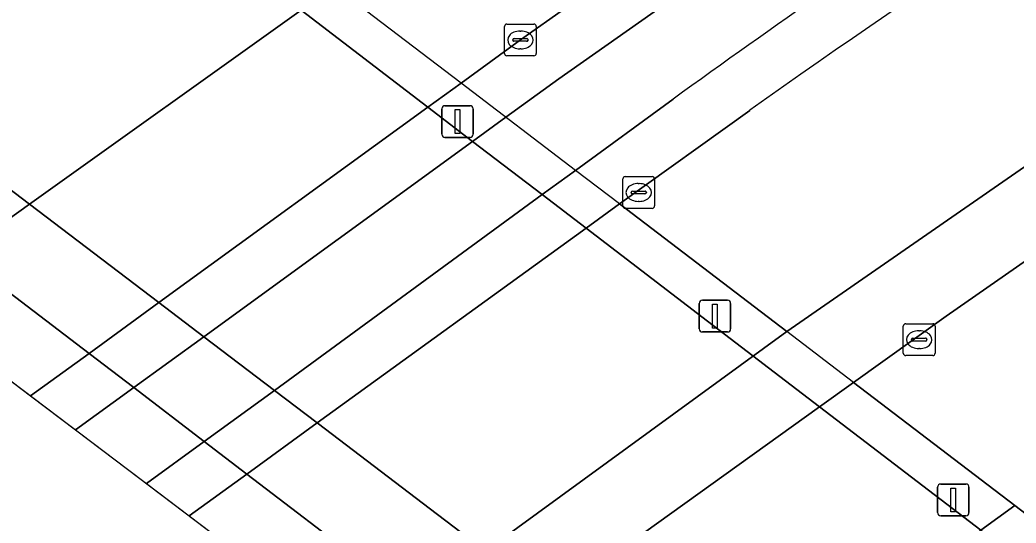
# Model space of a CAD drawing. Extents: x 158352 to 159489, y 383828 to 384603.
# Drawn here: x 158579.96 to 158611.34, y 384058.4 to 384074.24 of the extents above; entities that cross this region are included whole.
import ezdxf

# ---------------------------------------------------------------- set-up
doc = ezdxf.new("R2010")
doc.units = 0
for name, color, linetype in [('IMGEO_Dek', 7, 'Continuous'), ('IMGEO_Groenvoorziening', 7, 'Continuous'), ('IMGEO_Kolk', 7, 'Continuous'), ('IMGEO_Lichtmast', 7, 'Continuous'), ('IMGEO_Muur', 7, 'Continuous'), ('IMGEO_Rijbaan_lokaal_gesloten', 7, 'Continuous'), ('IMGEO_Rijbaan_lokaal_open', 7, 'Continuous'), ('IMGEO_Rijbaan_regionaal_gesloten', 7, 'Continuous'), ('IMGEO_Terreindeel_open', 7, 'Continuous'), ('IMGEO_Verkeerseiland_gesloten', 7, 'Continuous'), ('IMGEO_Voetpad_open', 7, 'Continuous')]:
    doc.layers.add(name, color=color, linetype=linetype)

msp = doc.modelspace()

# ---------------------------------------------------------------- linework, layer by layer
at = {"layer": 'IMGEO_Dek'}
msp.add_lwpolyline([(158597.855, 384049.125), (158599.607, 384050.406), (158601.783, 384051.997), (158610.237, 384058.176), (158611.3, 384058.953), (158606.221, 384062.826), (158604.116, 384064.431), (158598.845, 384068.45), (158597.461, 384069.506), (158593.855, 384072.255), (158589.868, 384075.295), (158584.779, 384079.176), (158583.753, 384078.425), (158575.283, 384072.224), (158573.109, 384070.633), (158571.232, 384069.26), (158583.349, 384060.096)], close=True, dxfattribs=at)
at = {"layer": 'IMGEO_Groenvoorziening'}
for points in [[(158602.952, 384071.398), (158598.845, 384068.45), (158604.116, 384064.431), (158637.764, 384087.748)], [(158613.197, 384066.952), (158612.294, 384067.106), (158609.144, 384064.921), (158606.221, 384062.826), (158611.3, 384058.953), (158613.62, 384057.184), (158614.378, 384057.858), (158626.962, 384050.112), (158651.483, 384034.675), (158661.741, 384028.584), (158677.929, 384018.316), (158707.358, 384000), (158765.871, 383961.56), (158795.981, 383941.779), (158809.728, 383931.93), (158811, 383936.053), (158800.948, 383942.61), (158788.302, 383952.844), (158769.011, 383966.352), (158753.016, 383977.553), (158718.365, 384000), (158666.397, 384033.665)]]:
    msp.add_lwpolyline(points, dxfattribs=at)
msp.add_arc((158760.157, 383850.21), 271.363, 120.95446, 125.40256, dxfattribs=at)
at = {"layer": 'IMGEO_Kolk'}
for p, q in [((158595.225, 384073.188), (158595.225, 384074.04)), ((158595.3, 384074.114), (158596.152, 384074.114)), ((158595.713, 384073.894), (158595.738, 384073.894)), ((158596.226, 384074.04), (158596.226, 384073.188)), ((158595.484, 384073.608), (158595.484, 384073.62)), ((158595.922, 384073.571), (158595.524, 384073.571)), ((158595.527, 384073.657), (158595.925, 384073.657)), ((158595.968, 384073.62), (158595.968, 384073.608)), ((158595.736, 384073.334), (158595.711, 384073.334)), ((158596.152, 384073.114), (158595.3, 384073.114)), ((158598.953, 384068.386), (158598.953, 384069.238)), ((158599.028, 384069.312), (158599.88, 384069.312)), ((158599.954, 384069.238), (158599.954, 384068.386)), ((158599.212, 384068.806), (158599.212, 384068.818)), ((158599.255, 384068.855), (158599.653, 384068.855)), ((158599.441, 384069.092), (158599.466, 384069.092)), ((158599.696, 384068.818), (158599.696, 384068.806)), ((158599.65, 384068.769), (158599.252, 384068.769)), ((158599.464, 384068.532), (158599.439, 384068.532)), ((158599.88, 384068.312), (158599.028, 384068.312)), ((158607.79, 384063.751), (158607.79, 384064.603)), ((158607.865, 384064.677), (158608.717, 384064.677)), ((158608.278, 384064.457), (158608.303, 384064.457)), ((158608.791, 384064.603), (158608.791, 384063.751)), ((158608.049, 384064.171), (158608.049, 384064.183)), ((158608.487, 384064.134), (158608.089, 384064.134)), ((158608.092, 384064.22), (158608.49, 384064.22)), ((158608.533, 384064.183), (158608.533, 384064.171)), ((158608.301, 384063.897), (158608.276, 384063.897)), ((158608.717, 384063.677), (158607.865, 384063.677))]:
    msp.add_line(p, q, dxfattribs=at)
for points in [[(158595.225, 384073.188), (158595.225, 384074.04)], [(158595.3, 384074.114), (158596.152, 384074.114)], [(158596.226, 384074.04), (158596.226, 384073.188)], [(158596.152, 384073.114), (158595.3, 384073.114)], [(158598.953, 384068.386), (158598.953, 384069.238)], [(158599.028, 384069.312), (158599.88, 384069.312)], [(158599.954, 384069.238), (158599.954, 384068.386)], [(158599.88, 384068.312), (158599.028, 384068.312)], [(158607.79, 384063.751), (158607.79, 384064.603)], [(158607.865, 384064.677), (158608.717, 384064.677)], [(158608.791, 384064.603), (158608.791, 384063.751)], [(158608.717, 384063.677), (158607.865, 384063.677)]]:
    msp.add_lwpolyline(points, dxfattribs=at)
for centre, radius, start, end in [((158595.302, 384074.038), 0.0765, 91.552, 178.448), ((158595.302, 384074.038), 0.0765, 91.552, 178.448), ((158596.15, 384074.038), 0.0765, 1.552, 88.448), ((158596.15, 384074.038), 0.0765, 1.552, 88.448), ((158595.524, 384073.617), 0.0403, 85.8775, 175.7526), ((158595.521, 384073.607), 0.0366, 178.938, 274.7102), ((158595.925, 384073.614), 0.043, 264.8664, 352.4533), ((158595.929, 384073.619), 0.0386, 1.7309, 96.639), ((158595.302, 384073.19), 0.0765, 181.552, 268.448), ((158595.302, 384073.19), 0.0765, 181.552, 268.448), ((158596.15, 384073.19), 0.0765, 271.552, 358.448), ((158596.15, 384073.19), 0.0765, 271.552, 358.448), ((158599.03, 384069.236), 0.0765, 91.552, 178.448), ((158599.03, 384069.236), 0.0765, 91.552, 178.448), ((158599.878, 384069.236), 0.0765, 1.552, 88.448), ((158599.878, 384069.236), 0.0765, 1.552, 88.448), ((158599.252, 384068.815), 0.0403, 85.8775, 175.7526), ((158599.249, 384068.805), 0.0366, 178.938, 274.7102), ((158599.653, 384068.812), 0.043, 264.8664, 352.4533), ((158599.657, 384068.817), 0.0386, 1.7309, 96.639), ((158599.03, 384068.388), 0.0765, 181.552, 268.448), ((158599.03, 384068.388), 0.0765, 181.552, 268.448), ((158599.878, 384068.388), 0.0765, 271.552, 358.448), ((158599.878, 384068.388), 0.0765, 271.552, 358.448), ((158607.867, 384064.601), 0.0765, 91.552, 178.448), ((158607.867, 384064.601), 0.0765, 91.552, 178.448), ((158608.715, 384064.601), 0.0765, 1.552, 88.448), ((158608.715, 384064.601), 0.0765, 1.552, 88.448), ((158608.089, 384064.18), 0.0403, 85.8775, 175.7526), ((158608.086, 384064.17), 0.0366, 178.938, 274.7102), ((158608.49, 384064.177), 0.043, 264.8664, 352.4533), ((158608.494, 384064.182), 0.0386, 1.7309, 96.639), ((158607.867, 384063.753), 0.0765, 181.552, 268.448), ((158607.867, 384063.753), 0.0765, 181.552, 268.448), ((158608.715, 384063.753), 0.0765, 271.552, 358.448), ((158608.715, 384063.753), 0.0765, 271.552, 358.448)]:
    msp.add_arc(centre, radius, start, end, dxfattribs=at)
for centre, major_axis, ratio, start_param, end_param in [((158595.712, 384073.614), (-0.387, 0.002), 0.722429, 4.712389, 7.853982), ((158595.737, 384073.614), (-0.39, 0.002), 0.717154, 1.570796, 4.712389), ((158599.44, 384068.812), (-0.387, 0.002), 0.722429, 4.712389, 7.853982), ((158599.465, 384068.812), (-0.39, 0.002), 0.717154, 1.570796, 4.712389), ((158608.277, 384064.177), (-0.387, 0.002), 0.722429, 4.712389, 7.853982), ((158608.302, 384064.177), (-0.39, 0.002), 0.717154, 1.570796, 4.712389)]:
    msp.add_ellipse(centre, major_axis=major_axis, ratio=ratio, start_param=start_param, end_param=end_param, dxfattribs=at)
at = {"layer": 'IMGEO_Lichtmast'}
for p, q in [((158593.249, 384070.645), (158593.249, 384071.445)), ((158593.249, 384071.445), (158593.249, 384070.645)), ((158593.349, 384071.545), (158594.139, 384071.545)), ((158594.139, 384071.545), (158593.349, 384071.545)), ((158594.239, 384071.445), (158594.239, 384070.645)), ((158594.239, 384070.645), (158594.239, 384071.445)), ((158594.139, 384070.545), (158593.349, 384070.545)), ((158593.349, 384070.545), (158594.139, 384070.545)), ((158601.459, 384065.419), (158602.249, 384065.419)), ((158602.249, 384065.419), (158601.459, 384065.419)), ((158601.359, 384064.519), (158601.359, 384065.319)), ((158601.359, 384065.319), (158601.359, 384064.519)), ((158602.349, 384065.319), (158602.349, 384064.519)), ((158602.349, 384064.519), (158602.349, 384065.319)), ((158602.249, 384064.419), (158601.459, 384064.419)), ((158601.459, 384064.419), (158602.249, 384064.419)), ((158608.868, 384058.73), (158608.868, 384059.53)), ((158608.868, 384059.53), (158608.868, 384058.73)), ((158608.968, 384059.63), (158609.758, 384059.63)), ((158609.758, 384059.63), (158608.968, 384059.63)), ((158609.858, 384059.53), (158609.858, 384058.73)), ((158609.858, 384058.73), (158609.858, 384059.53)), ((158609.758, 384058.63), (158608.968, 384058.63)), ((158608.968, 384058.63), (158609.758, 384058.63))]:
    msp.add_line(p, q, dxfattribs=at)
for points in [[(158593.669, 384071.42), (158593.819, 384071.42), (158593.819, 384070.67), (158593.669, 384070.67), (158593.669, 384071.42)], [(158601.779, 384065.294), (158601.929, 384065.294), (158601.929, 384064.544), (158601.779, 384064.544), (158601.779, 384065.294)], [(158609.288, 384059.505), (158609.438, 384059.505), (158609.438, 384058.755), (158609.288, 384058.755), (158609.288, 384059.505)]]:
    msp.add_lwpolyline(points, dxfattribs=at)
for centre, start, end in [((158593.349, 384071.445), 90, 180), ((158593.349, 384071.445), 90, 180), ((158594.139, 384071.445), 0, 90), ((158594.139, 384071.445), 360, 90), ((158593.349, 384070.645), 180, 270), ((158593.349, 384070.645), 180, 270), ((158594.139, 384070.645), 270, 0), ((158594.139, 384070.645), 270, 0), ((158601.459, 384065.319), 90, 180), ((158601.459, 384065.319), 90, 180), ((158602.249, 384065.319), 0, 90), ((158602.249, 384065.319), 360, 90), ((158601.459, 384064.519), 180, 270), ((158601.459, 384064.519), 180, 270), ((158602.249, 384064.519), 270, 0), ((158602.249, 384064.519), 270, 0), ((158608.968, 384059.53), 90, 180), ((158608.968, 384059.53), 90, 180), ((158609.758, 384059.53), 0, 90), ((158609.758, 384059.53), 360, 90), ((158608.968, 384058.73), 180, 270), ((158608.968, 384058.73), 180, 270), ((158609.758, 384058.73), 270, 0), ((158609.758, 384058.73), 270, 0)]:
    msp.add_arc(centre, 0.1, start, end, dxfattribs=at)
at = {"layer": 'IMGEO_Muur'}
for points in [[(158583.753, 384078.425), (158588.822, 384074.549), (158592.812, 384071.498), (158594.221, 384070.421), (158596.415, 384068.743), (158597.794, 384067.689), (158601.622, 384064.762), (158605.154, 384062.062), (158610.237, 384058.176), (158611.3, 384058.953), (158606.221, 384062.826), (158604.116, 384064.431), (158598.845, 384068.45), (158597.461, 384069.506), (158593.855, 384072.255), (158589.868, 384075.295), (158584.779, 384079.176)], [(158613.62, 384057.184), (158611.3, 384058.953), (158610.237, 384058.176), (158613.186, 384055.92), (158613.947, 384056.935)]]:
    msp.add_lwpolyline(points, close=True, dxfattribs=at)
at = {"layer": 'IMGEO_Rijbaan_lokaal_gesloten'}
for points in [[(158581.71, 384061.336), (158583.544, 384062.667), (158585.751, 384064.27), (158594.221, 384070.421), (158595.266, 384071.179), (158596.933, 384072.39), (158605.734, 384078.582), (158609.643, 384081.166), (158616.538, 384085.531), (158626.131, 384091.291), (158625.266, 384092.725), (158616.066, 384087.166), (158608.448, 384082.448), (158606.589, 384081.187), (158601.568, 384077.741), (158595.726, 384073.614), (158593.855, 384072.255), (158592.812, 384071.498), (158584.339, 384065.343), (158582.135, 384063.743), (158580.294, 384062.406), (158581.71, 384061.336)], [(158600.535, 384071.75), (158597.461, 384069.506), (158596.415, 384068.743), (158587.974, 384062.581), (158585.767, 384060.97), (158583.949, 384059.643), (158585.29, 384058.628)], [(158585.29, 384058.628), (158587.109, 384059.946), (158589.327, 384061.553), (158597.794, 384067.689), (158598.845, 384068.45), (158602.952, 384071.398)]]:
    msp.add_lwpolyline(points, dxfattribs=at)
for centre, radius, start, end in [((158752.949, 383861.412), 259.754, 120.74134, 125.92754), ((158760.157, 383850.21), 271.363, 120.95446, 125.40256)]:
    msp.add_arc(centre, radius, start, end, dxfattribs=at)
at = {"layer": 'IMGEO_Rijbaan_lokaal_open'}
for points in [[(158620.172, 384084.666), (158627.501, 384088.982), (158626.131, 384091.291), (158616.538, 384085.531), (158609.643, 384081.166), (158605.734, 384078.582), (158596.933, 384072.39), (158595.266, 384071.179), (158594.221, 384070.421), (158585.751, 384064.27), (158583.544, 384062.667), (158581.71, 384061.336)], [(158581.71, 384061.336), (158583.349, 384060.096), (158583.949, 384059.643), (158585.767, 384060.97), (158587.974, 384062.581), (158596.415, 384068.743), (158597.461, 384069.506), (158600.535, 384071.75)]]:
    msp.add_lwpolyline(points, dxfattribs=at)
msp.add_arc((158752.949, 383861.412), 259.754, 120.74134, 125.92754, dxfattribs=at)
at = {"layer": 'IMGEO_Rijbaan_regionaal_gesloten'}
for points in [[(158597.794, 384067.689), (158596.415, 384068.743), (158594.221, 384070.421), (158592.812, 384071.498), (158588.822, 384074.549), (158583.753, 384078.425), (158575.283, 384072.224), (158580.261, 384068.442), (158584.339, 384065.343), (158585.751, 384064.27), (158587.974, 384062.581), (158589.327, 384061.553), (158593.116, 384058.673), (158596.664, 384055.978), (158601.783, 384051.997), (158610.237, 384058.176), (158605.154, 384062.062), (158601.622, 384064.762)], [(158597.855, 384049.125), (158599.607, 384050.406), (158594.417, 384054.368), (158590.876, 384057.07), (158587.109, 384059.946), (158585.767, 384060.97), (158583.544, 384062.667), (158582.135, 384063.743), (158578.047, 384066.863), (158573.109, 384070.633), (158571.232, 384069.26), (158583.349, 384060.096)]]:
    msp.add_lwpolyline(points, close=True, dxfattribs=at)
at = {"layer": 'IMGEO_Terreindeel_open'}
for points in [[(158576.171, 384065.525), (158578.047, 384066.863), (158580.261, 384068.442), (158588.822, 384074.549), (158589.868, 384075.295), (158584.779, 384079.176), (158583.753, 384078.425), (158580.891, 384076.33), (158578.22, 384074.375), (158575.283, 384072.224), (158573.109, 384070.633), (158571.232, 384069.26)], [(158597.855, 384049.125), (158599.607, 384050.406), (158601.783, 384051.997), (158604.629, 384054.077), (158607.475, 384056.157), (158610.237, 384058.176), (158611.3, 384058.953), (158606.221, 384062.826), (158605.154, 384062.062), (158596.664, 384055.978), (158594.417, 384054.368), (158592.622, 384053.082)]]:
    msp.add_lwpolyline(points, close=True, dxfattribs=at)
at = {"layer": 'IMGEO_Verkeerseiland_gesloten'}
msp.add_lwpolyline([(158585.751, 384064.27), (158584.339, 384065.343), (158580.261, 384068.442), (158575.283, 384072.224), (158573.109, 384070.633), (158578.047, 384066.863), (158582.135, 384063.743), (158583.544, 384062.667), (158585.767, 384060.97), (158587.109, 384059.946), (158590.876, 384057.07), (158594.417, 384054.368), (158599.607, 384050.406), (158601.783, 384051.997), (158596.664, 384055.978), (158593.116, 384058.673), (158589.327, 384061.553), (158587.974, 384062.581)], close=True, dxfattribs=at)
at = {"layer": 'IMGEO_Voetpad_open'}
for points in [[(158580.294, 384062.406), (158582.135, 384063.743), (158584.339, 384065.343), (158592.812, 384071.498), (158593.855, 384072.255), (158595.726, 384073.614), (158601.568, 384077.741), (158600.958, 384078.607), (158605.97, 384082.048), (158606.589, 384081.187), (158608.448, 384082.448), (158616.066, 384087.166), (158625.266, 384092.725), (158627.36, 384093.946), (158641.961, 384102.46)], [(158631.113, 384100.657), (158615.79, 384091.707), (158605.241, 384085.373), (158603.502, 384084.245), (158600.986, 384082.612), (158598.006, 384080.678), (158591.156, 384076.214), (158589.868, 384075.295), (158588.822, 384074.549), (158580.261, 384068.442), (158578.047, 384066.863), (158576.171, 384065.525), (158580.294, 384062.406)]]:
    msp.add_lwpolyline(points, dxfattribs=at)
for points in [[(158592.622, 384053.082), (158594.417, 384054.368), (158596.664, 384055.978), (158605.154, 384062.062), (158606.221, 384062.826), (158609.144, 384064.921), (158612.294, 384067.106), (158639.205, 384085.77), (158638.682, 384086.499), (158638.27, 384087.073), (158637.764, 384087.748), (158604.116, 384064.431), (158590.617, 384054.599)], [(158590.617, 384054.599), (158604.116, 384064.431), (158598.845, 384068.45), (158597.794, 384067.689), (158589.327, 384061.553), (158587.109, 384059.946), (158585.29, 384058.628)]]:
    msp.add_lwpolyline(points, close=True, dxfattribs=at)

doc.saveas('drawing.dxf')
